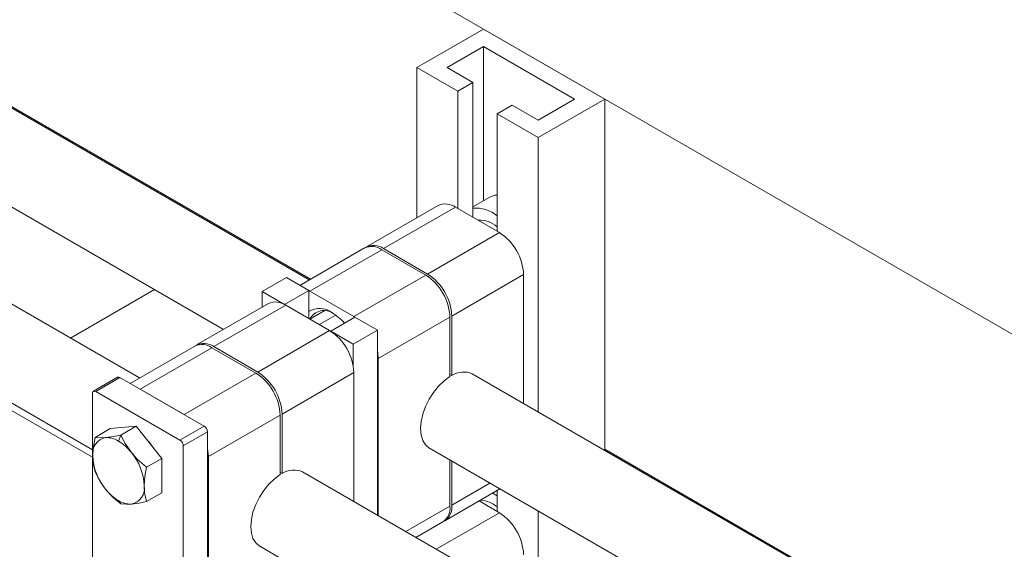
# Model space of a CAD drawing. Header units: millimetres. Extents: x 450 to 25135, y 150 to 17673.
# Tile 307 of 463: x 15699 to 15928, y 13495 to 13618. Entities that reach past the tile are written whole.
import ezdxf

# ---------------------------------------------------------------- set-up
doc = ezdxf.new("R2010")
doc.units = ezdxf.units.MM
doc.linetypes.add('SLD-Centrada-doble', pattern=[12.7, 6.35, -1.27, 1.27, -1.27, 1.27, -1.27])
doc.linetypes.add('SLD-Continua', pattern=[0])
doc.layers.add('COTAS', color=1, linetype='SLD-Continua')
doc.layers.add('OCULTA', color=8, linetype='SLD-Continua')

msp = doc.modelspace()

# ---------------------------------------------------------------- linework, layer by layer
at = {"color": 7, "linetype": 'SLD-Continua', "lineweight": 18, "ltscale": 30}
for p, q in [((15726.69, 13534.91), (15533.29, 13646.53)), ((15766.28, 13557.77), (15612.49, 13646.53)), ((15523.3, 13629.2), (15715.68, 13518.17)), ((15602.49, 13629.2), (15746.28, 13546.22)), ((15715.68, 13516.39), (15606.5, 13579.4)), ((17358.65, 12638.74), (15804.29, 13535.83)), ((15794.3, 13518.51), (17348.38, 12621.57)), ((17319.05, 12615.88), (15764.7, 13512.97)), ((15754.7, 13495.65), (17308.79, 12598.72))]:
    msp.add_line(p, q, dxfattribs=at)
at = {"layer": 'COTAS', "linetype": 'SLD-Continua', "lineweight": 18, "ltscale": 30}
for p, q in [((15806.9, 13616.27), (15791.34, 13607.29)), ((15835.18, 13599.94), (15806.9, 13616.27)), ((15798.41, 13607.29), (15806.9, 13612.18)), ((15806.9, 13612.18), (15828.11, 13599.94)), ((15806.9, 13612.18), (15806.9, 13576.23)), ((15800.89, 13601.78), (15791.34, 13607.29)), ((15791.34, 13607.29), (15791.34, 13572.23)), ((15804.42, 13603.82), (15798.41, 13607.29)), ((15800.89, 13601.78), (15804.42, 13603.82)), ((15804.42, 13603.82), (15804.42, 13572.38)), ((15800.89, 13601.78), (15800.89, 13574.42)), ((15835.18, 13599.94), (15819.62, 13590.96)), ((15828.11, 13599.94), (15819.62, 13595.04)), ((15835.18, 13599.94), (15835.18, 13518)), ((15813.61, 13598.51), (15810.08, 13596.47)), ((15810.08, 13596.47), (15810.08, 13569.12)), ((15819.62, 13590.96), (15810.08, 13596.47)), ((15819.62, 13595.04), (15813.61, 13598.51)), ((15819.62, 13590.96), (15819.62, 13526.98)), ((15808.25, 13577.01), (15804.42, 13574.8)), ((15796.36, 13575.12), (15779.6, 13565.45)), ((15800.36, 13574.73), (15810.61, 13568.81)), ((15779.17, 13565.21), (15764.07, 13556.49)), ((15793.43, 13558.89), (15783.17, 13564.81)), ((15783.6, 13565.05), (15793.85, 13559.14)), ((15755.28, 13555.04), (15760.93, 13558.3)), ((15766.17, 13555.28), (15760.93, 13558.3)), ((15816.27, 13559.01), (15816.27, 13528.92)), ((15755.28, 13555.04), (15760.51, 13552.02)), ((15755.28, 13551.41), (15755.28, 13555.04)), ((15760.51, 13552.02), (15766.17, 13555.28)), ((15766.17, 13548.75), (15766.17, 13555.28)), ((15766.17, 13555.27), (15766.41, 13555.14)), ((15776.67, 13549.22), (15766.41, 13555.14)), ((15756.76, 13552.27), (15740, 13542.6)), ((15760.51, 13552.02), (15760.51, 13552.01)), ((15760.76, 13551.87), (15771.01, 13545.96)), ((15769.73, 13550.58), (15766.36, 13548.64)), ((15768.6, 13547.35), (15772.43, 13549.56)), ((15771.26, 13545.81), (15776.91, 13549.08)), ((15776.67, 13549.22), (15776.91, 13549.07)), ((15782.15, 13546.06), (15776.91, 13549.08)), ((15799.08, 13535.21), (15799.08, 13549.09)), ((15799.51, 13549.34), (15799.51, 13535.45)), ((15771.26, 13545.81), (15771.26, 13545.81)), ((15771.26, 13545.81), (15776.49, 13542.79)), ((15776.49, 13542.79), (15782.15, 13546.06)), ((15782.15, 13502.9), (15782.15, 13546.06)), ((15739.58, 13542.35), (15724.47, 13533.64)), ((15753.83, 13536.04), (15743.57, 13541.96)), ((15744, 13542.2), (15754.25, 13536.28)), ((15776.49, 13542.79), (15776.49, 13537.88)), ((15782.32, 13539.42), (15782.32, 13502.8)), ((15721.56, 13535.05), (15715.91, 13531.79)), ((15741.77, 13523.65), (15722.11, 13535)), ((15776.67, 13536.16), (15776.67, 13506.07)), ((15799.08, 13535.7), (15799.51, 13535.45)), ((15737.07, 13526.37), (15726.82, 13532.28)), ((15715.68, 13531.28), (15715.68, 13475.92)), ((15716.46, 13531.73), (15736.11, 13520.39)), ((15759.48, 13512.35), (15759.48, 13526.24)), ((15759.91, 13526.49), (15759.91, 13512.6)), ((15719.85, 13523.08), (15716.29, 13521.03)), ((15725.86, 13523.62), (15719.85, 13523.08)), ((15725.86, 13523.62), (15722.3, 13521.57)), ((15731.87, 13516.15), (15725.86, 13523.62)), ((15742.55, 13466.94), (15742.55, 13522.31)), ((15736.89, 13519.04), (15736.89, 13463.67)), ((15731.87, 13516.15), (15728.31, 13514.09)), ((15731.87, 13508.13), (15731.87, 13516.15)), ((15742.73, 13516.57), (15742.73, 13472.47)), ((15799.08, 13505), (15799.08, 13515.74)), ((15799.51, 13515.5), (15799.51, 13505.24)), ((15759.48, 13512.84), (15759.91, 13512.6)), ((15797.85, 13501.58), (15810.74, 13509.02)), ((15731.87, 13508.13), (15728.31, 13506.07)), ((15810.08, 13507.38), (15809.06, 13508.05)), ((15810.08, 13508.63), (15810.08, 13503.78)), ((15805.88, 13506.21), (15810.61, 13503.48)), ((15819.62, 13503.89), (15819.62, 13481.27)), ((15791.15, 13497.71), (15797.42, 13501.33))]:
    msp.add_line(p, q, dxfattribs=at)
at = {"layer": 'COTAS', "linetype": 'SLD-Centrada-doble', "lineweight": 18, "ltscale": 30}
for p, q in [((15800.36, 13574.73), (15783.6, 13565.05)), ((15810.61, 13568.81), (15793.85, 13559.14)), ((15766.41, 13555.14), (15783.17, 13564.81)), ((15776.67, 13549.22), (15793.43, 13558.89)), ((15816.27, 13559.01), (15799.51, 13549.34)), ((15760.76, 13551.87), (15744, 13542.2)), ((15782.32, 13539.42), (15799.08, 13549.09)), ((15771.01, 13545.96), (15754.25, 13536.28)), ((15726.82, 13532.28), (15743.57, 13541.96)), ((15716.46, 13531.73), (15722.11, 13535)), ((15737.07, 13526.37), (15753.83, 13536.04)), ((15776.67, 13536.16), (15759.91, 13526.49)), ((15742.73, 13516.57), (15759.48, 13526.24)), ((15736.11, 13520.39), (15741.77, 13523.65)), ((15722.3, 13521.57), (15721.76, 13520.18)), ((15736.89, 13519.04), (15742.55, 13522.31)), ((15808.39, 13510.37), (15799.51, 13505.24)), ((15721.76, 13506.3), (15722.3, 13505.53)), ((15788.8, 13499.06), (15799.08, 13505)), ((15810.61, 13503.48), (15795.88, 13494.98))]:
    msp.add_line(p, q, dxfattribs=at)
at = {"layer": 'COTAS', "linetype": 'SLD-Continua', "lineweight": 18, "ltscale": 30, "flags": 128}
for points in [[(15782.15, 13541.14), (15782.22, 13540.76), (15782.32, 13539.42)], [(15794.3, 13518.51), (15794.22, 13518.55), (15793.37, 13519.29), (15792.74, 13520.32), (15792.35, 13521.6), (15792.22, 13523.09), (15792.35, 13524.72), (15792.74, 13526.45), (15793.37, 13528.21), (15794.22, 13529.93), (15795.26, 13531.54), (15796.44, 13532.99), (15797.73, 13534.23), (15799.08, 13535.21)], [(15716.29, 13521.03), (15715.85, 13518.46), (15715.75, 13516.71)], [(15718.76, 13520.99), (15717.3, 13520.94), (15716.29, 13521.03)], [(15722.3, 13521.57), (15720.13, 13521.16), (15718.76, 13520.99)], [(15724.77, 13517.52), (15723.31, 13519.63), (15722.3, 13521.57)], [(15742.55, 13518.29), (15742.62, 13517.91), (15742.73, 13516.57)], [(15715.75, 13516.71), (15715.92, 13514.64), (15716.29, 13513.01)], [(15728.31, 13514.09), (15726.14, 13515.99), (15724.77, 13517.52)], [(15727.77, 13509.77), (15727.94, 13512.03), (15728.31, 13514.09)], [(15716.29, 13513.01), (15717.59, 13510.6), (15718.76, 13508.96)], [(15754.7, 13495.65), (15754.62, 13495.7), (15753.77, 13496.43), (15753.14, 13497.46), (15752.76, 13498.74), (15752.63, 13500.23), (15752.76, 13501.87), (15753.14, 13503.6), (15753.77, 13505.36), (15754.62, 13507.07), (15755.66, 13508.69), (15756.84, 13510.14), (15758.14, 13511.38), (15759.48, 13512.35)], [(15728.31, 13506.07), (15727.87, 13508.13), (15727.77, 13509.77)], [(15718.76, 13508.96), (15720.55, 13507.04), (15722.3, 13505.53)], [(15722.3, 13505.53), (15723.6, 13505.44), (15724.77, 13505.49)], [(15724.77, 13505.49), (15726.56, 13505.74), (15728.31, 13506.07)]]:
    msp.add_lwpolyline(points, dxfattribs=at)
at = {"layer": 'COTAS', "linetype": 'SLD-Continua', "lineweight": 18, "ltscale": 900}
for centre, radius, start, end in [((15810.37, 13573.26), 4.31, 93.9334, 119.4683), ((15798.01, 13571.46), 4.02, 54.3909, 114.3073), ((15805.15, 13566.92), 7.6, 49.5843, 95.4903), ((15806.05, 13565.65), 6.04, 48.1218, 93.9257), ((15803.98, 13558.45), 12.29, 2.6023, 57.3977), ((15780.83, 13561.54), 4.02, 54.3909, 114.3073), ((15781.29, 13561.96), 3.86, 53.3147, 119.5144), ((15786.8, 13548.54), 12.29, 2.6023, 57.3977), ((15787.23, 13548.78), 12.29, 2.6023, 57.3977), ((15758.41, 13548.6), 4.02, 54.3909, 114.3073), ((15768.68, 13546.32), 4.78, 53.1339, 121.6942), ((15769.71, 13546.85), 3.77, 54.3902, 151.9268), ((15764.94, 13539.18), 12.79, 41.6561, 58.9436), ((15764.39, 13535.6), 12.29, 2.6023, 57.3977), ((15741.23, 13538.68), 4.02, 54.3909, 114.3073), ((15741.69, 13539.11), 3.86, 53.3147, 119.5144), ((15721.79, 13534.55), 0.553, 54.3909, 114.3073), ((15747.2, 13525.68), 12.29, 2.6023, 57.3977), ((15747.63, 13525.93), 12.29, 2.6023, 57.3977), ((15802.23, 13531.39), 4.9, 65.1256, 123.854), ((15716.15, 13531.36), 0.48, 50.815, 189.2203), ((15740.86, 13522.23), 1.69, 2.6023, 57.3977), ((15719.44, 13517.31), 3.74, 100.5633, 189.2501), ((15718.97, 13515.78), 5.21, 57.6568, 92.371), ((15719.23, 13511.87), 12.6, 32.7448, 44.847), ((15716.05, 13510.71), 11.06, 37.9797, 58.8998), ((15735.2, 13518.96), 1.69, 2.6023, 57.3977), ((15728.78, 13517.31), 13.05, 182.6376, 219.7722), ((15714.74, 13509.17), 13.05, 2.6376, 39.7722), ((15762.64, 13508.53), 4.9, 65.1256, 123.854), ((15724.08, 13509.17), 3.74, 280.5633, 9.2501), ((15727.47, 13515.77), 11.06, 217.9797, 238.8998), ((15724.55, 13510.7), 5.21, 237.6568, 272.371), ((15795.16, 13504.56), 3.95, 305.0092, 6.2982), ((15795.78, 13504.74), 3.76, 299.482, 7.6956), ((15805.87, 13500), 6.4, 48.8364, 87.0414), ((15803.98, 13493.12), 12.29, 2.6023, 57.3977)]:
    msp.add_arc(centre, radius, start, end, dxfattribs=at)
at = {"layer": 'OCULTA', "linetype": 'SLD-Continua', "lineweight": 18, "ltscale": 30}
for p, q in [((16294.8, 13334.67), (15608.91, 13730.53)), ((16294.8, 13334.67), (15608.91, 13730.53)), ((16294.8, 13334.67), (15608.91, 13730.53)), ((15766.52, 13557.9), (15608.91, 13648.87)), ((15766.52, 13557.9), (15608.91, 13648.87)), ((15766.52, 13557.9), (15608.91, 13648.87)), ((15750.4, 13567.21), (15750.16, 13567.07)), ((15750.4, 13567.21), (15750.16, 13567.07)), ((15750.4, 13567.21), (15750.16, 13567.07)), ((15730.16, 13555.52), (15710.57, 13544.21)), ((15730.16, 13555.52), (15710.57, 13544.21)), ((15730.16, 13555.52), (15710.57, 13544.21)), ((16396.98, 13194.04), (15835.18, 13518.28)), ((16396.98, 13194.04), (15835.18, 13518.28)), ((16396.98, 13194.04), (15835.18, 13518.28))]:
    msp.add_line(p, q, dxfattribs=at)

doc.saveas('drawing.dxf')
